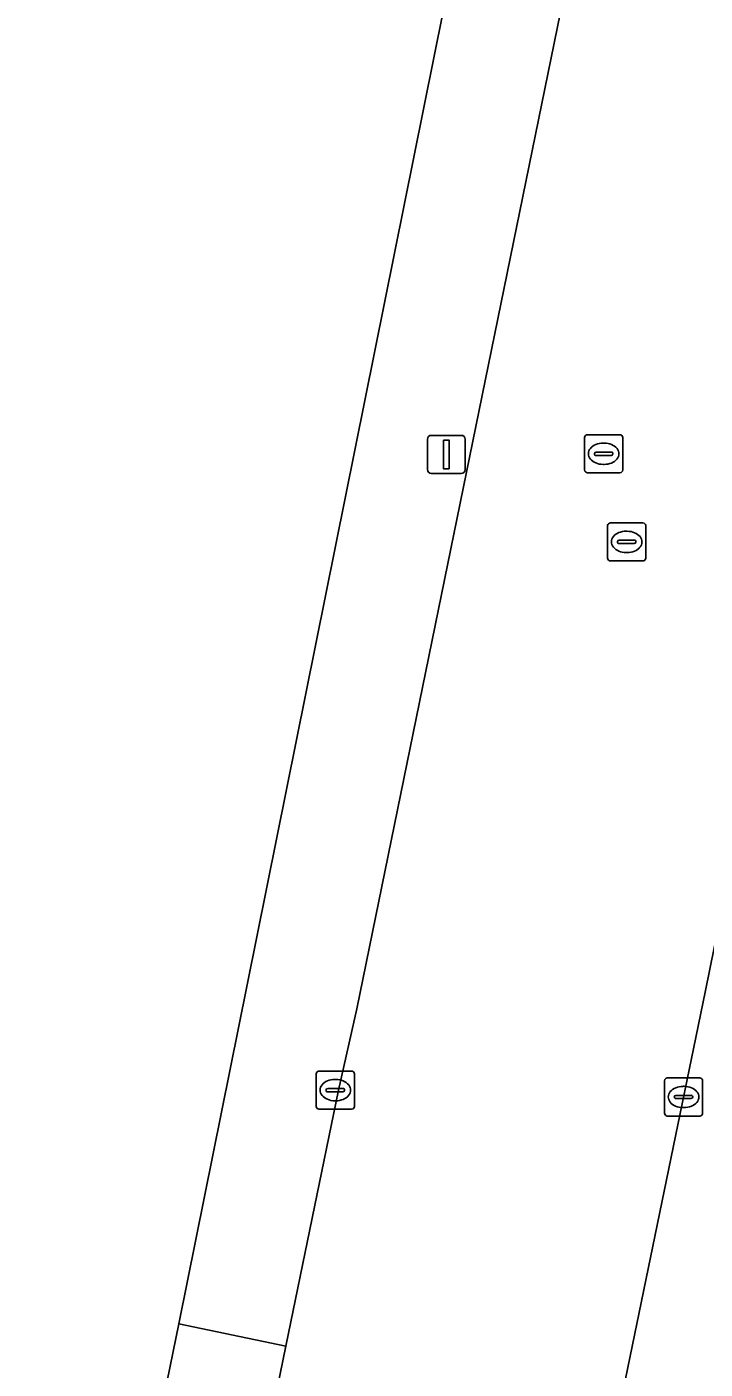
# Model space of a CAD drawing. Extents: x 157692 to 159674, y 381452 to 383291.
# Drawn here: x 158075.63 to 158093.43, y 381846.27 to 381881.52 of the extents above; entities that cross this region are included whole.
import ezdxf

# ---------------------------------------------------------------- set-up
doc = ezdxf.new("R2010")
doc.units = 0
for name, color, linetype in [('IMGEO_Erf', 7, 'Continuous'), ('IMGEO_Kolk', 7, 'Continuous'), ('IMGEO_Lichtmast', 7, 'Continuous'), ('IMGEO_Rijbaan_lokaal_gesloten', 7, 'Continuous'), ('IMGEO_Rioolput', 7, 'Continuous'), ('IMGEO_Voetpad_open', 7, 'Continuous')]:
    doc.layers.add(name, color=color, linetype=linetype)

msp = doc.modelspace()

# ---------------------------------------------------------------- linework, layer by layer
at = {"layer": 'IMGEO_Erf'}
msp.add_lwpolyline([(158075.628, 381827.934), (158077.048, 381834.888), (158079.616, 381847.467), (158081.414, 381856.37), (158087.078, 381884.542), (158089.467, 381896.422), (158085.937, 381897.157), (158088.925, 381911.805)], dxfattribs=at)
at = {"layer": 'IMGEO_Kolk'}
for p, q in [((158083.226, 381853.175), (158083.226, 381854.027)), ((158083.301, 381854.101), (158084.153, 381854.101)), ((158084.227, 381854.027), (158084.227, 381853.175)), ((158092.442, 381853.921), (158093.294, 381853.921)), ((158083.485, 381853.595), (158083.485, 381853.607)), ((158083.528, 381853.644), (158083.926, 381853.644)), ((158083.714, 381853.881), (158083.739, 381853.881)), ((158083.969, 381853.607), (158083.969, 381853.595)), ((158092.367, 381852.995), (158092.367, 381853.847)), ((158092.855, 381853.701), (158092.88, 381853.701)), ((158093.368, 381853.847), (158093.368, 381852.995)), ((158083.923, 381853.558), (158083.525, 381853.558)), ((158083.737, 381853.321), (158083.712, 381853.321)), ((158092.626, 381853.415), (158092.626, 381853.427)), ((158093.064, 381853.378), (158092.666, 381853.378)), ((158092.669, 381853.464), (158093.067, 381853.464)), ((158093.11, 381853.427), (158093.11, 381853.415)), ((158084.153, 381853.101), (158083.301, 381853.101)), ((158093.294, 381852.921), (158092.442, 381852.921)), ((158092.878, 381853.141), (158092.853, 381853.141))]:
    msp.add_line(p, q, dxfattribs=at)
for points in [[(158083.226, 381853.175), (158083.226, 381854.027)], [(158083.301, 381854.101), (158084.153, 381854.101)], [(158084.227, 381854.027), (158084.227, 381853.175)], [(158092.442, 381853.921), (158093.294, 381853.921)], [(158092.367, 381852.995), (158092.367, 381853.847)], [(158093.368, 381853.847), (158093.368, 381852.995)], [(158084.153, 381853.101), (158083.301, 381853.101)], [(158093.294, 381852.921), (158092.442, 381852.921)]]:
    msp.add_lwpolyline(points, dxfattribs=at)
for centre, radius, start, end in [((158083.303, 381854.025), 0.0765, 91.552, 178.448), ((158083.303, 381854.025), 0.0765, 91.552, 178.448), ((158084.151, 381854.025), 0.0765, 1.552, 88.448), ((158084.151, 381854.025), 0.0765, 1.552, 88.448), ((158092.444, 381853.845), 0.0765, 91.552, 178.448), ((158092.444, 381853.845), 0.0765, 91.552, 178.448), ((158093.292, 381853.845), 0.0765, 1.552, 88.448), ((158093.292, 381853.845), 0.0765, 1.552, 88.448), ((158083.525, 381853.604), 0.0403, 85.8775, 175.7526), ((158083.522, 381853.594), 0.0366, 178.938, 274.7102), ((158083.926, 381853.601), 0.043, 264.8664, 352.4533), ((158083.93, 381853.606), 0.0386, 1.7309, 96.639), ((158092.666, 381853.424), 0.0403, 85.8775, 175.7526), ((158092.663, 381853.414), 0.0366, 178.938, 274.7102), ((158093.067, 381853.421), 0.043, 264.8664, 352.4533), ((158093.071, 381853.426), 0.0386, 1.7309, 96.639), ((158083.303, 381853.177), 0.0765, 181.552, 268.448), ((158083.303, 381853.177), 0.0765, 181.552, 268.448), ((158084.151, 381853.177), 0.0765, 271.552, 358.448), ((158084.151, 381853.177), 0.0765, 271.552, 358.448), ((158092.444, 381852.997), 0.0765, 181.552, 268.448), ((158092.444, 381852.997), 0.0765, 181.552, 268.448), ((158093.292, 381852.997), 0.0765, 271.552, 358.448), ((158093.292, 381852.997), 0.0765, 271.552, 358.448)]:
    msp.add_arc(centre, radius, start, end, dxfattribs=at)
for centre, major_axis, ratio, start_param, end_param in [((158083.713, 381853.601), (-0.387, 0.002), 0.722429, 4.712389, 7.853982), ((158083.738, 381853.601), (-0.39, 0.002), 0.717154, 1.570796, 4.712389), ((158092.854, 381853.421), (-0.387, 0.002), 0.722429, 4.712389, 7.853982), ((158092.879, 381853.421), (-0.39, 0.002), 0.717154, 1.570796, 4.712389)]:
    msp.add_ellipse(centre, major_axis=major_axis, ratio=ratio, start_param=start_param, end_param=end_param, dxfattribs=at)
at = {"layer": 'IMGEO_Lichtmast'}
for p, q in [((158086.144, 381869.893), (158086.144, 381870.693)), ((158086.144, 381870.693), (158086.144, 381869.893)), ((158086.244, 381870.793), (158087.034, 381870.793)), ((158087.034, 381870.793), (158086.244, 381870.793)), ((158087.134, 381870.693), (158087.134, 381869.893)), ((158087.134, 381869.893), (158087.134, 381870.693)), ((158087.034, 381869.793), (158086.244, 381869.793)), ((158086.244, 381869.793), (158087.034, 381869.793))]:
    msp.add_line(p, q, dxfattribs=at)
msp.add_lwpolyline([(158086.564, 381870.668), (158086.714, 381870.668), (158086.714, 381869.918), (158086.564, 381869.918), (158086.564, 381870.668)], dxfattribs=at)
for centre, start, end in [((158086.244, 381870.693), 90, 180), ((158086.244, 381870.693), 90, 180), ((158087.034, 381870.693), 0, 90), ((158087.034, 381870.693), 360, 90), ((158086.244, 381869.893), 180, 270), ((158086.244, 381869.893), 180, 270), ((158087.034, 381869.893), 270, 0), ((158087.034, 381869.893), 270, 0)]:
    msp.add_arc(centre, 0.1, start, end, dxfattribs=at)
at = {"layer": 'IMGEO_Rijbaan_lokaal_gesloten'}
for points in [[(158110.401, 381983.44), (158107.08, 381967.14), (158106.63, 381964.853), (158103.023, 381947.364), (158102.858, 381946.545), (158099.043, 381927.911), (158098.681, 381926.231), (158093.994, 381903.198), (158090.046, 381883.911), (158089.883, 381883.116), (158084.29, 381855.738), (158083.809, 381853.599), (158082.429, 381846.881), (158079.85, 381834.323), (158078.425, 381827.386)], [(158087.271, 381826.269), (158093.435, 381856.17), (158098.112, 381879.211), (158098.248, 381879.541), (158098.778, 381882.055), (158099.323, 381884.642), (158103.401, 381904.728), (158105.353, 381914.424), (158106.687, 381920.975), (158107.903, 381926.804), (158112.225, 381947.864), (158116.023, 381966.537)], [(158098.248, 381879.541), (158098.112, 381879.211), (158093.435, 381856.17)]]:
    msp.add_lwpolyline(points, dxfattribs=at)
at = {"layer": 'IMGEO_Rioolput'}
for p, q in [((158090.271, 381869.884), (158090.271, 381870.736)), ((158090.346, 381870.81), (158091.198, 381870.81)), ((158090.759, 381870.59), (158090.784, 381870.59)), ((158091.272, 381870.736), (158091.272, 381869.884)), ((158090.53, 381870.304), (158090.53, 381870.316)), ((158090.968, 381870.267), (158090.57, 381870.267)), ((158090.573, 381870.353), (158090.971, 381870.353)), ((158091.014, 381870.316), (158091.014, 381870.304)), ((158091.198, 381869.81), (158090.346, 381869.81)), ((158090.782, 381870.03), (158090.757, 381870.03)), ((158090.875, 381867.57), (158090.875, 381868.422)), ((158090.95, 381868.496), (158091.802, 381868.496)), ((158091.876, 381868.422), (158091.876, 381867.57)), ((158091.177, 381868.039), (158091.575, 381868.039)), ((158091.363, 381868.276), (158091.388, 381868.276)), ((158091.134, 381867.99), (158091.134, 381868.002)), ((158091.572, 381867.953), (158091.174, 381867.953)), ((158091.386, 381867.716), (158091.361, 381867.716)), ((158091.618, 381868.002), (158091.618, 381867.99)), ((158091.802, 381867.496), (158090.95, 381867.496))]:
    msp.add_line(p, q, dxfattribs=at)
for points in [[(158090.271, 381869.884), (158090.271, 381870.736)], [(158090.346, 381870.81), (158091.198, 381870.81)], [(158091.272, 381870.736), (158091.272, 381869.884)], [(158091.198, 381869.81), (158090.346, 381869.81)], [(158090.875, 381867.57), (158090.875, 381868.422)], [(158090.95, 381868.496), (158091.802, 381868.496)], [(158091.876, 381868.422), (158091.876, 381867.57)], [(158091.802, 381867.496), (158090.95, 381867.496)]]:
    msp.add_lwpolyline(points, dxfattribs=at)
for centre, radius, start, end in [((158090.348, 381870.734), 0.0765, 91.552, 178.448), ((158090.348, 381870.734), 0.0765, 91.552, 178.448), ((158091.196, 381870.734), 0.0765, 1.552, 88.448), ((158091.196, 381870.734), 0.0765, 1.552, 88.448), ((158090.57, 381870.313), 0.0403, 85.8775, 175.7526), ((158090.567, 381870.303), 0.0366, 178.938, 274.7102), ((158090.971, 381870.31), 0.043, 264.8664, 352.4533), ((158090.975, 381870.315), 0.0386, 1.7309, 96.639), ((158090.348, 381869.886), 0.0765, 181.552, 268.448), ((158090.348, 381869.886), 0.0765, 181.552, 268.448), ((158091.196, 381869.886), 0.0765, 271.552, 358.448), ((158091.196, 381869.886), 0.0765, 271.552, 358.448), ((158090.952, 381868.42), 0.0765, 91.552, 178.448), ((158090.952, 381868.42), 0.0765, 91.552, 178.448), ((158091.8, 381868.42), 0.0765, 1.552, 88.448), ((158091.8, 381868.42), 0.0765, 1.552, 88.448), ((158091.174, 381867.999), 0.0403, 85.8775, 175.7526), ((158091.579, 381868.001), 0.0386, 1.7309, 96.639), ((158091.171, 381867.989), 0.0366, 178.938, 274.7102), ((158091.575, 381867.996), 0.043, 264.8664, 352.4533), ((158090.952, 381867.572), 0.0765, 181.552, 268.448), ((158090.952, 381867.572), 0.0765, 181.552, 268.448), ((158091.8, 381867.572), 0.0765, 271.552, 358.448), ((158091.8, 381867.572), 0.0765, 271.552, 358.448)]:
    msp.add_arc(centre, radius, start, end, dxfattribs=at)
for centre, major_axis, ratio, start_param, end_param in [((158090.758, 381870.31), (-0.387, 0.002), 0.722429, 4.712389, 7.853982), ((158090.783, 381870.31), (-0.39, 0.002), 0.717154, 1.570796, 4.712389), ((158091.362, 381867.996), (-0.387, 0.002), 0.722429, 4.712389, 7.853982), ((158091.387, 381867.996), (-0.39, 0.002), 0.717154, 1.570796, 4.712389)]:
    msp.add_ellipse(centre, major_axis=major_axis, ratio=ratio, start_param=start_param, end_param=end_param, dxfattribs=at)
at = {"layer": 'IMGEO_Voetpad_open'}
for points in [[(158087.078, 381884.542), (158081.414, 381856.37), (158079.616, 381847.467), (158082.429, 381846.881), (158083.809, 381853.599), (158084.29, 381855.738), (158089.883, 381883.116), (158090.046, 381883.911), (158093.994, 381903.198), (158098.681, 381926.231), (158099.043, 381927.911), (158096.169, 381928.502), (158092.48, 381911.08), (158089.467, 381896.422)], [(158077.048, 381834.888), (158079.85, 381834.323), (158082.429, 381846.881), (158079.616, 381847.467)]]:
    msp.add_lwpolyline(points, close=True, dxfattribs=at)
msp.add_lwpolyline([(158093.435, 381856.17), (158087.271, 381826.269)], dxfattribs=at)

doc.saveas('drawing.dxf')
